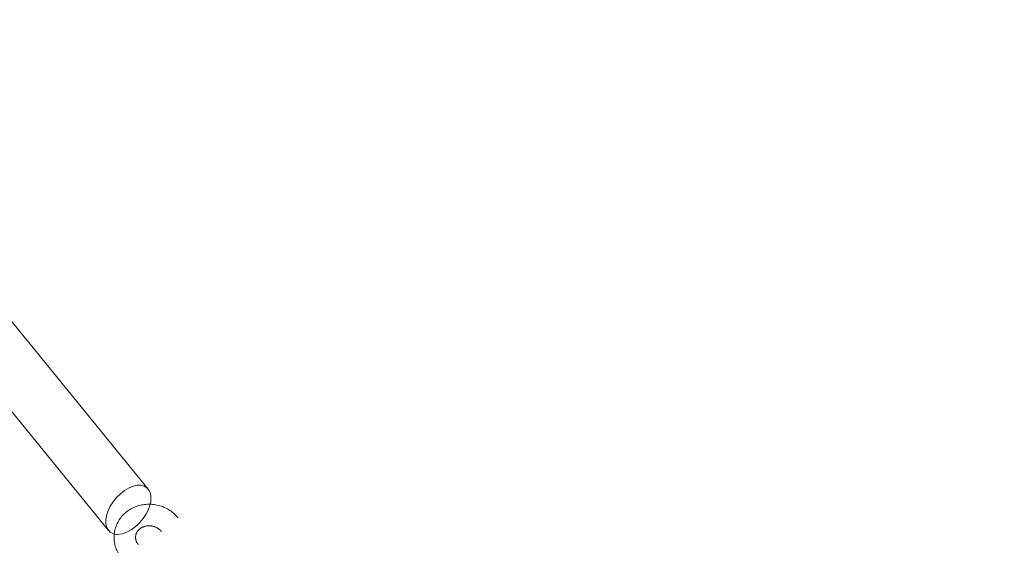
# Model space of a CAD drawing. Header units: millimetres. Extents: x -188930 to 271134, y -158090 to 283816.
# Tile 400 of 610: x 51330 to 51604, y 60468 to 60614. Entities that reach past the tile are written whole.
import ezdxf

# ---------------------------------------------------------------- set-up
doc = ezdxf.new("R2010")
doc.units = ezdxf.units.MM
for name, color, linetype, lineweight in [('A-DETL-2', 5, 'Continuous', 25), ('I-FURN', 30, 'Continuous', 9), ('PZT_UTWARDZENIA', 5, 'Continuous', 9)]:
    doc.layers.add(name, color=color, linetype=linetype, lineweight=lineweight)

# ---------------------------------------------------------------- blocks, each defined once
blk = doc.blocks.new('LARSLAJ_hamak - LARSLAJ_hamak-V31-PZT-dwg')
at = {"layer": 'I-FURN'}
for p, q in [((-3064.08, 453.44), (-3267.77, 249.32)), ((-3255.19, 239.54), (-3051.5, 443.65))]:
    blk.add_line(p, q, dxfattribs=at)
at = {"layer": 'I-FURN', "flags": 128}
for points in [[(-3267.82, 247.64), (-3268.2, 247.66), (-3268.59, 247.67), (-3268.98, 247.66), (-3269.36, 247.64), (-3269.75, 247.6), (-3270.13, 247.54), (-3270.51, 247.46), (-3270.89, 247.37), (-3271.26, 247.26), (-3271.63, 247.14), (-3271.99, 247), (-3272.34, 246.85), (-3272.69, 246.68), (-3273.03, 246.49), (-3273.36, 246.3), (-3273.69, 246.08), (-3274, 245.86), (-3274.31, 245.62), (-3274.61, 245.38), (-3274.89, 245.11), (-3275.09, 244.92)], [(-3262.29, 230.43), (-3262.02, 230.71), (-3261.77, 231), (-3261.52, 231.3), (-3261.28, 231.61), (-3261.06, 231.93), (-3260.85, 232.26), (-3260.66, 232.59), (-3260.47, 232.93), (-3260.3, 233.28), (-3260.14, 233.64), (-3259.99, 234), (-3259.86, 234.36), (-3259.74, 234.74), (-3259.64, 235.11), (-3259.55, 235.49), (-3259.47, 235.87), (-3259.41, 236.25), (-3259.36, 236.64), (-3259.32, 237.03), (-3259.3, 237.42), (-3259.3, 237.81), (-3259.31, 238.2), (-3259.33, 238.59), (-3259.36, 238.97), (-3259.41, 239.36), (-3259.48, 239.74), (-3259.56, 240.12), (-3259.65, 240.5), (-3259.76, 240.88), (-3259.88, 241.24), (-3260.01, 241.61), (-3260.16, 241.97), (-3260.32, 242.32), (-3260.5, 242.67), (-3260.69, 243.01), (-3260.89, 243.34), (-3261.1, 243.66), (-3261.33, 243.98), (-3261.57, 244.28), (-3261.82, 244.58), (-3262.08, 244.86), (-3262.36, 245.13), (-3262.64, 245.4), (-3262.94, 245.65), (-3263.24, 245.88), (-3263.56, 246.11), (-3263.88, 246.32), (-3264.22, 246.52), (-3264.56, 246.7), (-3264.91, 246.87), (-3265.26, 247.02), (-3265.62, 247.16), (-3265.99, 247.28), (-3266.36, 247.39), (-3266.74, 247.48), (-3267.12, 247.55), (-3267.5, 247.6), (-3267.82, 247.64)], [(-3270.85, 240.68), (-3270.74, 240.79), (-3270.63, 240.88), (-3270.52, 240.98), (-3270.4, 241.06), (-3270.28, 241.14), (-3270.17, 241.22), (-3270.05, 241.29), (-3269.92, 241.35), (-3269.8, 241.41), (-3269.68, 241.46), (-3269.55, 241.51), (-3269.43, 241.55), (-3269.31, 241.58), (-3269.18, 241.61), (-3269.06, 241.63), (-3268.93, 241.65), (-3268.81, 241.66), (-3268.68, 241.67), (-3268.56, 241.67), (-3268.43, 241.67), (-3268.34, 241.66)], [(-3268.34, 241.66), (-3268.22, 241.65), (-3268.1, 241.63), (-3267.97, 241.6), (-3267.85, 241.57), (-3267.73, 241.54), (-3267.61, 241.5), (-3267.49, 241.45), (-3267.38, 241.4), (-3267.26, 241.34), (-3267.14, 241.28), (-3267.03, 241.21), (-3266.92, 241.14), (-3266.81, 241.06), (-3266.7, 240.97), (-3266.59, 240.88), (-3266.49, 240.79), (-3266.39, 240.68), (-3266.29, 240.58), (-3266.2, 240.46), (-3266.11, 240.35), (-3266.02, 240.22), (-3265.94, 240.1), (-3265.86, 239.97), (-3265.79, 239.83), (-3265.72, 239.69), (-3265.65, 239.54), (-3265.59, 239.4), (-3265.54, 239.24), (-3265.49, 239.09), (-3265.44, 238.93), (-3265.4, 238.77), (-3265.37, 238.61), (-3265.34, 238.44), (-3265.32, 238.27), (-3265.31, 238.1), (-3265.3, 237.94), (-3265.3, 237.77), (-3265.3, 237.6), (-3265.31, 237.43), (-3265.33, 237.26), (-3265.35, 237.09), (-3265.38, 236.92), (-3265.41, 236.75), (-3265.45, 236.59), (-3265.5, 236.43), (-3265.55, 236.27), (-3265.61, 236.11), (-3265.67, 235.96), (-3265.74, 235.81), (-3265.82, 235.66), (-3265.89, 235.52), (-3265.98, 235.38), (-3266.06, 235.25), (-3266.15, 235.12), (-3266.25, 234.99), (-3266.35, 234.87), (-3266.45, 234.76), (-3266.54, 234.67)]]:
    blk.add_lwpolyline(points, dxfattribs=at)
at = {"layer": 'I-FURN'}
for start_param, end_param in [(5.786043, 8.927636), (2.745507, 5.786043)]:
    blk.add_ellipse((-3261.48, 244.43), major_axis=(-6.63, 4.48), ratio=0.59071, start_param=start_param, end_param=end_param, dxfattribs=at)
blk.add_open_spline([(-3256.39, 238.79), (-3256.47, 238.76), (-3256.64, 238.7), (-3256.82, 238.65), (-3256.92, 238.63)], degree=3, dxfattribs=at)

msp = doc.modelspace()

# ---------------------------------------------------------------- linework, layer by layer
at = {"layer": 'A-DETL-2'}
msp.add_arc((51814.3, 60540.88), 2472.39, 175.67504, 259.25622, dxfattribs=at)
at = {"layer": 'PZT_UTWARDZENIA'}
for centre, radius, start, end in [((59552.72, 60792.38), 12000, 159.94686, 262.671126), ((59552.72, 60792.38), 12000, 159.94686, 262.671126), ((59275.43, 60624.14), 10000, 158.651807, 263.428328), ((59275.43, 60624.14), 10000, 158.651807, 263.428328)]:
    msp.add_arc(centre, radius, start, end, dxfattribs=at)

# ---------------------------------------------------------------- block references
at = {"layer": 'I-FURN', "rotation": 84.12020358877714}
msp.add_blockref('LARSLAJ_hamak - LARSLAJ_hamak-V31-PZT-dwg', (51937.56, 63697.11), dxfattribs=at)

doc.saveas('drawing.dxf')
